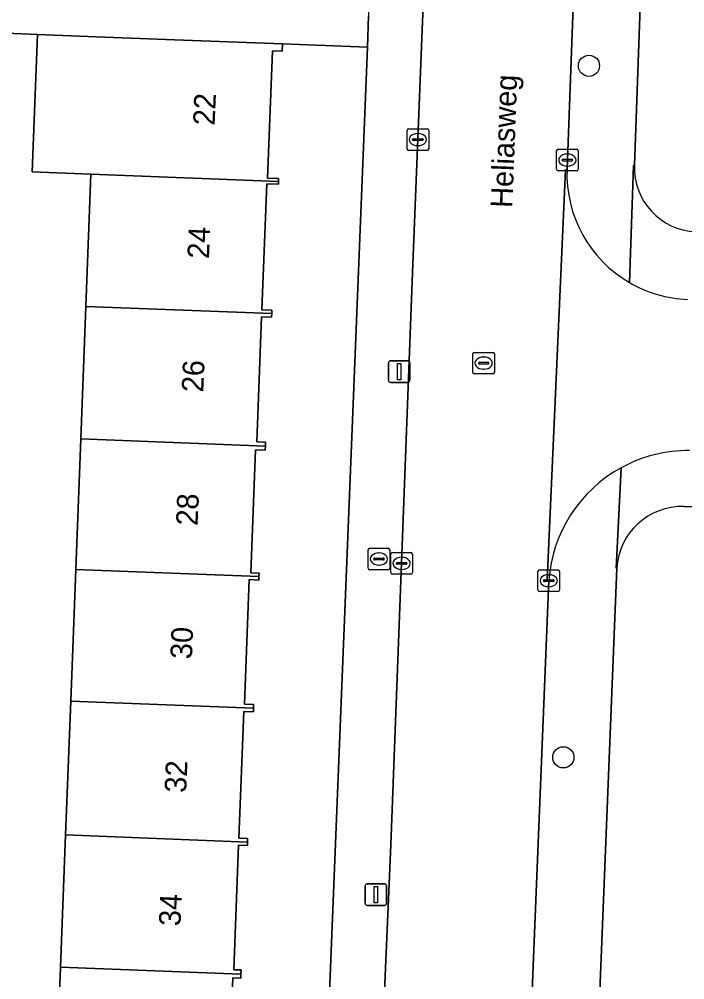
# Model space of a CAD drawing. Extents: x 160077 to 160948, y 386481 to 387498.
# Drawn here: x 160655.18 to 160685.97, y 386646.83 to 386691.29 of the extents above; entities that cross this region are included whole.
import ezdxf

# ---------------------------------------------------------------- set-up
doc = ezdxf.new("R2010")
doc.units = 0
for name, color, linetype in [('IMGEO_Boom', 7, 'Continuous'), ('IMGEO_Brandkraan', 7, 'Continuous'), ('IMGEO_Erf', 7, 'Continuous'), ('IMGEO_Groenvoorziening', 7, 'Continuous'), ('IMGEO_Kolk', 7, 'Continuous'), ('IMGEO_Lichtmast', 7, 'Continuous'), ('IMGEO_Openbare_ruimte_label', 7, 'Continuous'), ('IMGEO_Pand', 7, 'Continuous'), ('IMGEO_Pand_nummerreeks', 7, 'Continuous'), ('IMGEO_Rijbaan_lokaal_open', 7, 'Continuous'), ('IMGEO_Rioolput', 7, 'Continuous'), ('IMGEO_Voetpad_open', 7, 'Continuous')]:
    doc.layers.add(name, color=color, linetype=linetype)

msp = doc.modelspace()

# ---------------------------------------------------------------- linework, layer by layer
at = {"layer": 'IMGEO_Boom'}
for centre in [(160681.539, 386689.136), (160680.354, 386657.125)]:
    msp.add_circle(centre, 0.489, dxfattribs=at)
at = {"layer": 'IMGEO_Brandkraan'}
for p, q in [((160671.321, 386665.879), (160671.321, 386666.731)), ((160671.396, 386666.805), (160672.248, 386666.805)), ((160671.809, 386666.585), (160671.834, 386666.585)), ((160672.322, 386666.731), (160672.322, 386665.879)), ((160671.58, 386666.299), (160671.58, 386666.311)), ((160672.018, 386666.262), (160671.62, 386666.262)), ((160671.623, 386666.348), (160672.021, 386666.348)), ((160672.064, 386666.311), (160672.064, 386666.299)), ((160672.248, 386665.805), (160671.396, 386665.805)), ((160671.832, 386666.025), (160671.807, 386666.025))]:
    msp.add_line(p, q, dxfattribs=at)
for points in [[(160671.321, 386665.879), (160671.321, 386666.731)], [(160671.396, 386666.805), (160672.248, 386666.805)], [(160672.322, 386666.731), (160672.322, 386665.879)], [(160672.248, 386665.805), (160671.396, 386665.805)]]:
    msp.add_lwpolyline(points, dxfattribs=at)
for centre, radius, start, end in [((160671.398, 386666.729), 0.0765, 91.552, 178.448), ((160671.398, 386666.729), 0.0765, 91.552, 178.448), ((160672.246, 386666.729), 0.0765, 1.552, 88.448), ((160672.246, 386666.729), 0.0765, 1.552, 88.448), ((160671.62, 386666.308), 0.0403, 85.8775, 175.7526), ((160671.617, 386666.298), 0.0366, 178.938, 274.7102), ((160672.021, 386666.305), 0.043, 264.8664, 352.4533), ((160672.025, 386666.31), 0.0386, 1.7309, 96.639), ((160671.398, 386665.881), 0.0765, 181.552, 268.448), ((160671.398, 386665.881), 0.0765, 181.552, 268.448), ((160672.246, 386665.881), 0.0765, 271.552, 358.448), ((160672.246, 386665.881), 0.0765, 271.552, 358.448)]:
    msp.add_arc(centre, radius, start, end, dxfattribs=at)
for centre, major_axis, ratio, start_param, end_param in [((160671.808, 386666.305), (-0.387, 0.002), 0.722429, 4.712389, 7.853982), ((160671.833, 386666.305), (-0.39, 0.002), 0.717154, 1.570796, 4.712389)]:
    msp.add_ellipse(centre, major_axis=major_axis, ratio=ratio, start_param=start_param, end_param=end_param, dxfattribs=at)
at = {"layer": 'IMGEO_Erf'}
for points in [[(160656.858, 386641.251), (160657.094, 386647.418), (160657.329, 386653.53), (160657.567, 386659.73), (160657.801, 386665.822), (160658.033, 386671.863), (160658.269, 386677.998), (160658.504, 386684.123), (160655.79, 386684.229), (160656.034, 386690.586), (160650.548, 386690.821)], [(160671.289, 386689.993), (160667.361, 386690.151), (160667.348, 386689.805), (160666.894, 386689.822), (160666.668, 386683.932), (160667.182, 386683.912), (160667.177, 386683.785), (160667.172, 386683.658), (160666.635, 386683.679), (160666.411, 386677.836), (160666.872, 386677.818), (160666.866, 386677.662), (160666.86, 386677.503), (160666.397, 386677.521), (160666.175, 386671.73), (160666.581, 386671.714), (160666.574, 386671.53), (160666.566, 386671.345), (160666.121, 386671.362), (160665.902, 386665.671), (160666.282, 386665.657), (160666.275, 386665.492), (160666.269, 386665.332), (160665.821, 386665.349), (160665.6, 386659.59), (160666.027, 386659.573), (160666.02, 386659.4), (160666.014, 386659.227), (160665.576, 386659.244), (160665.35, 386653.377), (160665.748, 386653.362), (160665.742, 386653.202), (160665.736, 386653.047), (160665.327, 386653.063), (160665.105, 386647.296), (160665.449, 386647.283), (160665.442, 386647.092), (160665.434, 386646.898), (160665.059, 386646.912), (160664.836, 386641.102)], [(160668.563, 386622.044), (160671.289, 386689.993)], [(160705.114, 386644.158), (160705.289, 386648.93), (160707.732, 386648.84), (160707.83, 386651.517), (160705.468, 386651.604), (160705.647, 386656.499), (160705.823, 386661.297), (160708.266, 386661.207), (160708.53, 386667.837), (160685.945, 386668.735)], [(160682.825, 386665.878), (160681.105, 386622.883)]]:
    msp.add_lwpolyline(points, dxfattribs=at)
msp.add_arc((160685.851, 386665.706), 3.03, 88.2148, 176.7462, dxfattribs=at)
at = {"layer": 'IMGEO_Groenvoorziening'}
msp.add_lwpolyline([(160686.48, 386681.453), (160733.424, 386679.476), (160732.433, 386685.483), (160721.665, 386685.947), (160722.073, 386696.59), (160730.668, 386696.179), (160730.558, 386696.843), (160684.161, 386698.783), (160683.645, 386684.533)], dxfattribs=at)
msp.add_arc((160686.607, 386684.415), 2.964, 177.7123, 267.5441, dxfattribs=at)
at = {"layer": 'IMGEO_Kolk'}
for p, q in [((160673.123, 386685.293), (160673.123, 386686.145)), ((160673.198, 386686.219), (160674.05, 386686.219)), ((160674.124, 386686.145), (160674.124, 386685.293)), ((160673.382, 386685.713), (160673.382, 386685.725)), ((160673.82, 386685.676), (160673.422, 386685.676)), ((160673.425, 386685.762), (160673.823, 386685.762)), ((160673.611, 386685.999), (160673.636, 386685.999)), ((160673.866, 386685.725), (160673.866, 386685.713)), ((160674.05, 386685.219), (160673.198, 386685.219)), ((160673.634, 386685.439), (160673.609, 386685.439)), ((160680.039, 386684.345), (160680.039, 386685.197)), ((160680.114, 386685.271), (160680.966, 386685.271)), ((160681.04, 386685.197), (160681.04, 386684.345)), ((160680.298, 386684.765), (160680.298, 386684.777)), ((160680.341, 386684.814), (160680.739, 386684.814)), ((160680.527, 386685.051), (160680.552, 386685.051)), ((160680.782, 386684.777), (160680.782, 386684.765)), ((160680.736, 386684.728), (160680.338, 386684.728)), ((160680.55, 386684.491), (160680.525, 386684.491)), ((160680.966, 386684.271), (160680.114, 386684.271)), ((160672.371, 386665.677), (160672.371, 386666.529)), ((160672.446, 386666.603), (160673.298, 386666.603)), ((160673.372, 386666.529), (160673.372, 386665.677)), ((160672.63, 386666.097), (160672.63, 386666.109)), ((160673.068, 386666.06), (160672.67, 386666.06)), ((160672.673, 386666.146), (160673.071, 386666.146)), ((160672.859, 386666.383), (160672.884, 386666.383)), ((160673.114, 386666.109), (160673.114, 386666.097)), ((160672.882, 386665.823), (160672.857, 386665.823)), ((160679.179, 386664.874), (160679.179, 386665.726)), ((160679.254, 386665.8), (160680.106, 386665.8)), ((160680.18, 386665.726), (160680.18, 386664.874)), ((160673.298, 386665.603), (160672.446, 386665.603)), ((160679.438, 386665.294), (160679.438, 386665.306)), ((160679.876, 386665.257), (160679.478, 386665.257)), ((160679.481, 386665.343), (160679.879, 386665.343)), ((160679.667, 386665.58), (160679.692, 386665.58)), ((160679.922, 386665.306), (160679.922, 386665.294)), ((160680.106, 386664.8), (160679.254, 386664.8)), ((160679.69, 386665.02), (160679.665, 386665.02))]:
    msp.add_line(p, q, dxfattribs=at)
for points in [[(160673.123, 386685.293), (160673.123, 386686.145)], [(160673.198, 386686.219), (160674.05, 386686.219)], [(160674.124, 386686.145), (160674.124, 386685.293)], [(160674.05, 386685.219), (160673.198, 386685.219)], [(160680.039, 386684.345), (160680.039, 386685.197)], [(160680.114, 386685.271), (160680.966, 386685.271)], [(160681.04, 386685.197), (160681.04, 386684.345)], [(160680.966, 386684.271), (160680.114, 386684.271)], [(160672.371, 386665.677), (160672.371, 386666.529)], [(160672.446, 386666.603), (160673.298, 386666.603)], [(160673.372, 386666.529), (160673.372, 386665.677)], [(160679.179, 386664.874), (160679.179, 386665.726)], [(160679.254, 386665.8), (160680.106, 386665.8)], [(160680.18, 386665.726), (160680.18, 386664.874)], [(160673.298, 386665.603), (160672.446, 386665.603)], [(160680.106, 386664.8), (160679.254, 386664.8)]]:
    msp.add_lwpolyline(points, dxfattribs=at)
for centre, radius, start, end in [((160673.2, 386686.143), 0.0765, 91.552, 178.448), ((160673.2, 386686.143), 0.0765, 91.552, 178.448), ((160674.048, 386686.143), 0.0765, 1.552, 88.448), ((160674.048, 386686.143), 0.0765, 1.552, 88.448), ((160673.422, 386685.722), 0.0403, 85.8775, 175.7526), ((160673.419, 386685.712), 0.0366, 178.938, 274.7102), ((160673.823, 386685.719), 0.043, 264.8664, 352.4533), ((160673.827, 386685.724), 0.0386, 1.7309, 96.639), ((160673.2, 386685.295), 0.0765, 181.552, 268.448), ((160673.2, 386685.295), 0.0765, 181.552, 268.448), ((160674.048, 386685.295), 0.0765, 271.552, 358.448), ((160674.048, 386685.295), 0.0765, 271.552, 358.448), ((160680.116, 386685.195), 0.0765, 91.552, 178.448), ((160680.116, 386685.195), 0.0765, 91.552, 178.448), ((160680.964, 386685.195), 0.0765, 1.552, 88.448), ((160680.964, 386685.195), 0.0765, 1.552, 88.448), ((160680.338, 386684.774), 0.0403, 85.8775, 175.7526), ((160680.335, 386684.764), 0.0366, 178.938, 274.7102), ((160680.739, 386684.771), 0.043, 264.8664, 352.4533), ((160680.743, 386684.776), 0.0386, 1.7309, 96.639), ((160680.116, 386684.347), 0.0765, 181.552, 268.448), ((160680.116, 386684.347), 0.0765, 181.552, 268.448), ((160680.964, 386684.347), 0.0765, 271.552, 358.448), ((160680.964, 386684.347), 0.0765, 271.552, 358.448), ((160672.448, 386666.527), 0.0765, 91.552, 178.448), ((160672.448, 386666.527), 0.0765, 91.552, 178.448), ((160673.296, 386666.527), 0.0765, 1.552, 88.448), ((160673.296, 386666.527), 0.0765, 1.552, 88.448), ((160672.67, 386666.106), 0.0403, 85.8775, 175.7526), ((160672.667, 386666.096), 0.0366, 178.938, 274.7102), ((160673.071, 386666.103), 0.043, 264.8664, 352.4533), ((160673.075, 386666.108), 0.0386, 1.7309, 96.639), ((160672.448, 386665.679), 0.0765, 181.552, 268.448), ((160672.448, 386665.679), 0.0765, 181.552, 268.448), ((160673.296, 386665.679), 0.0765, 271.552, 358.448), ((160673.296, 386665.679), 0.0765, 271.552, 358.448), ((160679.256, 386665.724), 0.0765, 91.552, 178.448), ((160679.256, 386665.724), 0.0765, 91.552, 178.448), ((160680.104, 386665.724), 0.0765, 1.552, 88.448), ((160680.104, 386665.724), 0.0765, 1.552, 88.448), ((160679.478, 386665.303), 0.0403, 85.8775, 175.7526), ((160679.475, 386665.293), 0.0366, 178.938, 274.7102), ((160679.879, 386665.3), 0.043, 264.8664, 352.4533), ((160679.883, 386665.305), 0.0386, 1.7309, 96.639), ((160679.256, 386664.876), 0.0765, 181.552, 268.448), ((160679.256, 386664.876), 0.0765, 181.552, 268.448), ((160680.104, 386664.876), 0.0765, 271.552, 358.448), ((160680.104, 386664.876), 0.0765, 271.552, 358.448)]:
    msp.add_arc(centre, radius, start, end, dxfattribs=at)
for centre, major_axis, ratio, start_param, end_param in [((160673.61, 386685.719), (-0.387, 0.002), 0.722429, 4.712389, 7.853982), ((160673.635, 386685.719), (-0.39, 0.002), 0.717154, 1.570796, 4.712389), ((160680.526, 386684.771), (-0.387, 0.002), 0.722429, 4.712389, 7.853982), ((160680.551, 386684.771), (-0.39, 0.002), 0.717154, 1.570796, 4.712389), ((160672.858, 386666.103), (-0.387, 0.002), 0.722429, 4.712389, 7.853982), ((160672.883, 386666.103), (-0.39, 0.002), 0.717154, 1.570796, 4.712389), ((160679.666, 386665.3), (-0.387, 0.002), 0.722429, 4.712389, 7.853982), ((160679.691, 386665.3), (-0.39, 0.002), 0.717154, 1.570796, 4.712389)]:
    msp.add_ellipse(centre, major_axis=major_axis, ratio=ratio, start_param=start_param, end_param=end_param, dxfattribs=at)
at = {"layer": 'IMGEO_Lichtmast'}
for p, q in [((160672.361, 386675.48), (160673.151, 386675.48)), ((160673.151, 386675.48), (160672.361, 386675.48)), ((160672.261, 386674.58), (160672.261, 386675.38)), ((160672.261, 386675.38), (160672.261, 386674.58)), ((160673.251, 386675.38), (160673.251, 386674.58)), ((160673.251, 386674.58), (160673.251, 386675.38)), ((160673.151, 386674.48), (160672.361, 386674.48)), ((160672.361, 386674.48), (160673.151, 386674.48)), ((160671.185, 386650.372), (160671.185, 386651.172)), ((160671.185, 386651.172), (160671.185, 386650.372)), ((160671.285, 386651.272), (160672.075, 386651.272)), ((160672.075, 386651.272), (160671.285, 386651.272)), ((160672.175, 386651.172), (160672.175, 386650.372)), ((160672.175, 386650.372), (160672.175, 386651.172)), ((160672.075, 386650.272), (160671.285, 386650.272)), ((160671.285, 386650.272), (160672.075, 386650.272))]:
    msp.add_line(p, q, dxfattribs=at)
for points in [[(160672.681, 386675.355), (160672.831, 386675.355), (160672.831, 386674.605), (160672.681, 386674.605), (160672.681, 386675.355)], [(160671.605, 386651.147), (160671.755, 386651.147), (160671.755, 386650.397), (160671.605, 386650.397), (160671.605, 386651.147)]]:
    msp.add_lwpolyline(points, dxfattribs=at)
for centre, start, end in [((160672.361, 386675.38), 90, 180), ((160672.361, 386675.38), 90, 180), ((160673.151, 386675.38), 0, 90), ((160673.151, 386675.38), 360, 90), ((160672.361, 386674.58), 180, 270), ((160672.361, 386674.58), 180, 270), ((160673.151, 386674.58), 270, 0), ((160673.151, 386674.58), 270, 0), ((160671.285, 386651.172), 90, 180), ((160671.285, 386651.172), 90, 180), ((160672.075, 386651.172), 0, 90), ((160672.075, 386651.172), 360, 90), ((160671.285, 386650.372), 180, 270), ((160671.285, 386650.372), 180, 270), ((160672.075, 386650.372), 270, 0), ((160672.075, 386650.372), 270, 0)]:
    msp.add_arc(centre, 0.1, start, end, dxfattribs=at)
at = {"layer": 'IMGEO_Pand'}
for points in [[(160666.894, 386689.822), (160667.348, 386689.805), (160667.361, 386690.151), (160662.365, 386690.343), (160658.748, 386690.482), (160656.034, 386690.586), (160655.79, 386684.229), (160658.504, 386684.123), (160667.177, 386683.785), (160667.182, 386683.912), (160666.668, 386683.932)], [(160658.504, 386684.123), (160658.269, 386677.998), (160666.866, 386677.662), (160666.872, 386677.818), (160666.411, 386677.836), (160666.635, 386683.679), (160667.172, 386683.658), (160667.177, 386683.785)], [(160666.574, 386671.53), (160666.581, 386671.714), (160666.175, 386671.73), (160666.397, 386677.521), (160666.86, 386677.503), (160666.866, 386677.662), (160658.269, 386677.998), (160658.033, 386671.863)], [(160658.033, 386671.863), (160657.801, 386665.822), (160666.275, 386665.492), (160666.282, 386665.657), (160665.902, 386665.671), (160666.121, 386671.362), (160666.566, 386671.345), (160666.574, 386671.53)], [(160666.02, 386659.4), (160666.027, 386659.573), (160665.6, 386659.59), (160665.821, 386665.349), (160666.269, 386665.332), (160666.275, 386665.492), (160657.801, 386665.822), (160657.567, 386659.73)], [(160665.742, 386653.202), (160665.748, 386653.362), (160665.35, 386653.377), (160665.576, 386659.244), (160666.014, 386659.227), (160666.02, 386659.4), (160657.567, 386659.73), (160657.329, 386653.53)], [(160665.442, 386647.092), (160665.449, 386647.283), (160665.105, 386647.296), (160665.327, 386653.063), (160665.736, 386653.047), (160665.742, 386653.202), (160657.329, 386653.53), (160657.094, 386647.418)], [(160657.094, 386647.418), (160656.858, 386641.251), (160665.213, 386640.905), (160665.213, 386641.08), (160664.836, 386641.102), (160665.059, 386646.912), (160665.434, 386646.898), (160665.442, 386647.092)]]:
    msp.add_lwpolyline(points, close=True, dxfattribs=at)
at = {"layer": 'IMGEO_Rijbaan_lokaal_open'}
for points in [[(160680.523, 386684.347), (160681.081, 386699.432), (160682.253, 386727.666), (160683.133, 386750), (160683.261, 386753.26), (160684.339, 386779.52), (160677.356, 386779.776), (160676.66, 386759.882), (160676.246, 386750), (160675.458, 386731.188), (160674.211, 386700.474), (160673.381, 386679.573), (160672.381, 386653.071), (160671.034, 386622.001)], [(160677.928, 386621.418), (160678.869, 386645.17), (160679.679, 386665.304), (160679.604, 386665.329), (160680.455, 386684.325), (160680.523, 386684.347)], [(160680.523, 386684.347), (160680.455, 386684.325), (160679.604, 386665.329), (160679.679, 386665.304)]]:
    msp.add_lwpolyline(points, dxfattribs=at)
for centre, radius, start, end in [((160686.336, 386684.127), 5.817, 177.8373, 239.755), ((160686.336, 386684.134), 5.823, 239.7917, 267.701), ((160686.154, 386664.835), 6.495, 89.6981, 118.7582), ((160686.156, 386664.838), 6.494, 118.7858, 175.8824)]:
    msp.add_arc(centre, radius, start, end, dxfattribs=at)
at = {"layer": 'IMGEO_Rioolput'}
for p, q in [((160676.241, 386675.871), (160677.093, 386675.871)), ((160676.166, 386674.945), (160676.166, 386675.797)), ((160676.468, 386675.414), (160676.866, 386675.414)), ((160676.654, 386675.651), (160676.679, 386675.651)), ((160677.167, 386675.797), (160677.167, 386674.945)), ((160676.425, 386675.365), (160676.425, 386675.377)), ((160676.863, 386675.328), (160676.465, 386675.328)), ((160676.677, 386675.091), (160676.652, 386675.091)), ((160676.909, 386675.377), (160676.909, 386675.365)), ((160677.093, 386674.871), (160676.241, 386674.871))]:
    msp.add_line(p, q, dxfattribs=at)
for points in [[(160676.241, 386675.871), (160677.093, 386675.871)], [(160676.166, 386674.945), (160676.166, 386675.797)], [(160677.167, 386675.797), (160677.167, 386674.945)], [(160677.093, 386674.871), (160676.241, 386674.871)]]:
    msp.add_lwpolyline(points, dxfattribs=at)
for centre, radius, start, end in [((160676.243, 386675.795), 0.0765, 91.552, 178.448), ((160676.243, 386675.795), 0.0765, 91.552, 178.448), ((160677.091, 386675.795), 0.0765, 1.552, 88.448), ((160677.091, 386675.795), 0.0765, 1.552, 88.448), ((160676.465, 386675.374), 0.0403, 85.8775, 175.7526), ((160676.87, 386675.376), 0.0386, 1.7309, 96.639), ((160676.462, 386675.364), 0.0366, 178.938, 274.7102), ((160676.866, 386675.371), 0.043, 264.8664, 352.4533), ((160676.243, 386674.947), 0.0765, 181.552, 268.448), ((160676.243, 386674.947), 0.0765, 181.552, 268.448), ((160677.091, 386674.947), 0.0765, 271.552, 358.448), ((160677.091, 386674.947), 0.0765, 271.552, 358.448)]:
    msp.add_arc(centre, radius, start, end, dxfattribs=at)
for centre, major_axis, ratio, start_param, end_param in [((160676.653, 386675.371), (-0.387, 0.002), 0.722429, 4.712389, 7.853982), ((160676.678, 386675.371), (-0.39, 0.002), 0.717154, 1.570796, 4.712389)]:
    msp.add_ellipse(centre, major_axis=major_axis, ratio=ratio, start_param=start_param, end_param=end_param, dxfattribs=at)
at = {"layer": 'IMGEO_Voetpad_open'}
for points in [[(160684.534, 386784.274), (160684.339, 386779.52), (160683.261, 386753.26), (160683.133, 386750), (160682.253, 386727.666), (160681.081, 386699.432), (160680.523, 386684.347)], [(160673.381, 386679.573), (160674.211, 386700.474), (160675.458, 386731.188), (160676.246, 386750), (160676.66, 386759.882), (160677.356, 386779.776), (160677.399, 386780.99)], [(160674.925, 386780.592), (160673.888, 386754.75), (160673.824, 386753.158), (160673.697, 386750), (160671.348, 386691.449), (160671.289, 386689.993), (160668.563, 386622.044)], [(160683.406, 386679.102), (160683.602, 386684.524), (160683.645, 386684.533), (160684.161, 386698.783), (160684.265, 386701.578), (160684.282, 386702.016), (160684.392, 386705.888), (160685.358, 386729.013), (160685.535, 386735.003), (160685.594, 386735.085)], [(160650.548, 386690.821), (160656.034, 386690.586), (160658.748, 386690.482), (160662.365, 386690.343), (160667.361, 386690.151), (160671.289, 386689.993), (160671.348, 386691.449)], [(160683.645, 386684.533), (160683.602, 386684.524), (160683.406, 386679.102)], [(160671.034, 386622.001), (160672.381, 386653.071), (160673.381, 386679.573)], [(160682.825, 386665.878), (160682.794, 386665.888), (160683.029, 386670.529)], [(160683.029, 386670.529), (160682.794, 386665.888), (160682.825, 386665.878)], [(160685.945, 386668.735), (160708.53, 386667.837), (160710.106, 386667.774), (160784.298, 386664.825), (160785.43, 386664.78), (160805.936, 386663.965)], [(160681.105, 386622.883), (160682.825, 386665.878)], [(160679.679, 386665.304), (160678.869, 386645.17), (160677.928, 386621.418)]]:
    msp.add_lwpolyline(points, dxfattribs=at)
for centre, radius, start, end in [((160686.336, 386684.127), 5.817, 177.8373, 239.755), ((160686.607, 386684.415), 2.964, 177.7123, 267.5441), ((160686.336, 386684.134), 5.823, 239.7917, 267.701), ((160686.154, 386664.835), 6.495, 89.6981, 118.7582), ((160686.156, 386664.838), 6.494, 118.7858, 175.8824), ((160685.851, 386665.706), 3.03, 88.2148, 176.7462)]:
    msp.add_arc(centre, radius, start, end, dxfattribs=at)

# ---------------------------------------------------------------- texts
at = {"layer": 'IMGEO_Openbare_ruimte_label'}
msp.add_text('Heliasweg', height=1, rotation=87.8216, dxfattribs=at).set_placement((160677.99, 386682.545))
at = {"layer": 'IMGEO_Pand_nummerreeks'}
for s, rotation, p in [('22', 87.5594, (160664.223, 386686.358)), ('24', 87.5585, (160663.96, 386680.184)), ('26', 87.5585, (160663.696, 386674.006)), ('28', 87.5585, (160663.433, 386667.832)), ('30', 87.5585, (160663.17, 386661.655)), ('32', 87.5585, (160662.906, 386655.471)), ('34', 87.5585, (160662.643, 386649.297))]:
    msp.add_text(s, height=1, rotation=rotation, dxfattribs=at).set_placement(p)

doc.saveas('drawing.dxf')
